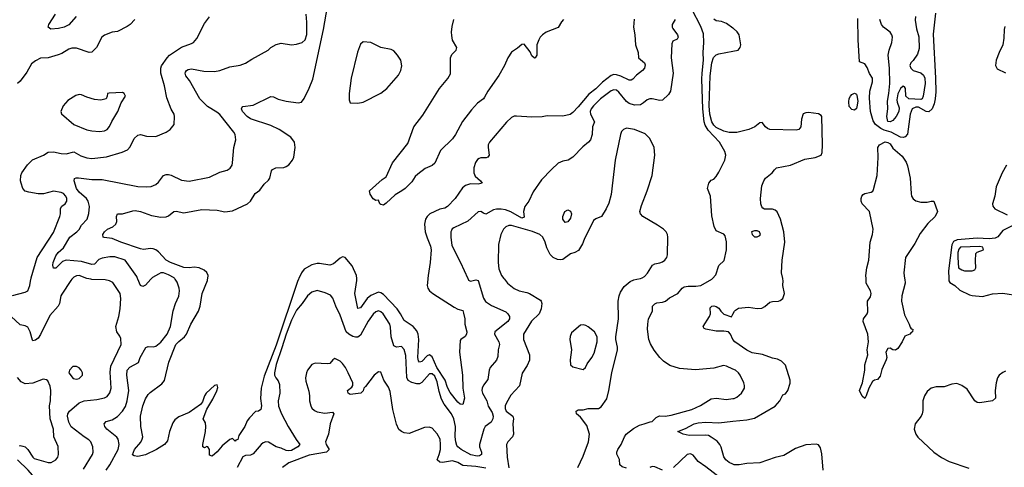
# Model space of a CAD drawing. Header units: inches. Extents: x 2001573 to 2220545, y 644482 to 846830.
# Tile 356 of 656: x 2074426 to 2082121, y 744011 to 747507. Entities that reach past the tile are written whole.
import ezdxf

# ---------------------------------------------------------------- set-up
doc = ezdxf.new("R2010")
doc.units = ezdxf.units.IN
doc.header["$MEASUREMENT"] = 0
doc.layers.add('C0774', color=7, linetype='Continuous')
doc.layers.add('C0784', color=7, linetype='Continuous')

msp = doc.modelspace()

# ---------------------------------------------------------------- linework, layer by layer
at = {"layer": 'C0774', "color": 5}
for points, elevation in [([(2074868.4, 747531.6), (2074810, 747466), (2074774, 747450), (2074730, 747437.7), (2074670, 747434.5), (2074649.8, 747449.8), (2074654, 747470), (2074707.3, 747550)], 440), ([(2075103.2, 743990), (2075130, 744030.3), (2075195, 744150), (2075204.7, 744190), (2075196.8, 744230), (2075186.2, 744246.2), (2075107.1, 744310), (2075091.2, 744330), (2075086.3, 744350), (2075102.7, 744370), (2075150, 744382.6), (2075192, 744408), (2075231, 744449), (2075253.3, 744486.7), (2075266.2, 744530), (2075279.9, 744610), (2075262.9, 744730), (2075267.4, 744770), (2075287.6, 744792.4), (2075355.1, 744830), (2075368.3, 744870), (2075413, 744947), (2075430, 744955.6), (2075470, 744953), (2075490, 744956.9), (2075530, 744989.3), (2075578.3, 745050), (2075606, 745110), (2075626.8, 745233.2), (2075645.4, 745290), (2075671.4, 745348.6), (2075675.5, 745390), (2075672.9, 745410), (2075657.9, 745457.9), (2075641.9, 745480), (2075637.2, 745486.5), (2075634.8, 745490), (2075590, 745515.8), (2075550, 745529.8), (2075530, 745528.9), (2075510, 745520.7), (2075465.2, 745494.8), (2075457.8, 745486.5), (2075451.9, 745480), (2075410, 745433.7), (2075390, 745424), (2075370.9, 745430.9), (2075350.8, 745480), (2075348.1, 745486.5), (2075341.9, 745501.9), (2075251.6, 745630), (2075170, 745654.6), (2075130, 745655.3), (2075070, 745644.8), (2075046.1, 745633.9), (2075010, 745598.7), (2074990, 745594.2), (2074910, 745617.8), (2074790, 745629), (2074762.1, 745617.9), (2074710, 745567.1), (2074690, 745567.8), (2074684.2, 745590), (2074688, 745610), (2074710, 745663.8), (2074726, 745690), (2074770, 745724.4), (2074818.2, 745810), (2074872.4, 745850), (2074890, 745869.2), (2074910, 745902), (2074952.8, 745950), (2074967.3, 745992.7), (2074971.9, 746048.1), (2074961.6, 746090), (2074948.8, 746110), (2074890, 746159.8), (2074870, 746189.8), (2074852, 746250), (2074854.3, 746265.7), (2074867.5, 746272.5), (2074886.9, 746273.1), (2074990, 746260.1), (2075070, 746258.5), (2075350, 746204.8), (2075418.8, 746201.2), (2075454.6, 746205.4), (2075490, 746221.1), (2075510, 746237.6), (2075549.7, 746290), (2075570, 746298.2), (2075590, 746299.2), (2075610, 746293.4), (2075690, 746252.8), (2075750, 746246), (2075910, 746278), (2075990, 746316.4), (2076046.9, 746333.1), (2076072.3, 746347.7), (2076086, 746370), (2076090.8, 746389.2), (2076099.7, 746510), (2076115.1, 746570), (2076111.3, 746610), (2076099.7, 746630), (2075990, 746766.6), (2075966.1, 746786.1), (2075893.1, 746830), (2075835.3, 746890), (2075753.4, 747033.4), (2075724.2, 747070), (2075719.7, 747090), (2075722.7, 747097.3), (2075729.6, 747110), (2075742.4, 747117.6), (2075770, 747124), (2075864.4, 747104.4), (2075950, 747103.1), (2075990, 747110.5), (2076070, 747140.4), (2076150, 747153), (2076190, 747167.7), (2076240.1, 747199.9), (2076369.2, 747270), (2076390, 747290.7), (2076430, 747314), (2076470, 747322.8), (2076550, 747310.6), (2076590, 747316.3), (2076635.3, 747330), (2076657.2, 747350), (2076669.5, 747390.5), (2076671.4, 747488.6), (2076666, 747550)], 440), ([(2079228.8, 747511.2), (2079224.3, 747450), (2079233.9, 747390), (2079238.6, 747310), (2079258.8, 747250), (2079263.1, 747210), (2079310.1, 747170.1), (2079314.1, 747154.1), (2079309.1, 747130), (2079294, 747110), (2079245.6, 747074.4), (2079217.5, 747042.5), (2079204.6, 747035.4), (2079190, 747035.3), (2079125.7, 747065.7), (2079090, 747077.1), (2079070, 747078.5), (2079047.7, 747072.3), (2078981.5, 747018.5), (2078930, 746966.5), (2078873.6, 746926.4), (2078790, 746826), (2078750, 746783.1), (2078727.6, 746767.6), (2078670, 746753.3), (2078550, 746756.3), (2078510, 746749.6), (2078430, 746747.2), (2078310, 746755.1), (2078290, 746754), (2078270, 746742.6), (2078230, 746706.6), (2078097.3, 746550), (2078088.7, 746530), (2078087.8, 746510), (2078094.9, 746450), (2078085.8, 746434.2), (2078072, 746428), (2078030, 746427.9), (2078016.9, 746423.1), (2078004.7, 746415.3), (2077988.4, 746391.6), (2077975.8, 746350), (2077974.8, 746310), (2077985.5, 746285.5), (2078027.2, 746250), (2078040.4, 746230), (2078010, 746221.8), (2077950, 746225.9), (2077910, 746212.9), (2077887.2, 746192.8), (2077830.1, 746110), (2077770, 746047.3), (2077750, 746035.8), (2077710, 746028.2), (2077632.7, 745990), (2077610, 745971.3), (2077597.3, 745950), (2077590.2, 745910), (2077596.3, 745850), (2077610, 745803), (2077637.4, 745737.4), (2077641.3, 745710), (2077635.4, 745610), (2077618.9, 745510), (2077616.8, 745486.5), (2077616.2, 745480), (2077611.8, 745431.8), (2077615.8, 745410), (2077629.5, 745390), (2077655.6, 745370), (2077821.6, 745261.6), (2077850, 745246.9), (2077890, 745234.9), (2077896, 745216), (2077904.4, 745170), (2077905.5, 745130), (2077919.7, 745070), (2077918.9, 745050), (2077907, 745033), (2077874, 745010), (2077870, 745001.2), (2077863.6, 744910), (2077885.8, 744730), (2077889.1, 744630), (2077901.7, 744550), (2077890, 744501.2), (2077870, 744503.5), (2077850, 744519.2), (2077790, 744595.8), (2077770, 744635.1), (2077752.5, 744692.5), (2077685.9, 744790), (2077650, 744874.9), (2077630, 744888.7), (2077610, 744882.4), (2077570, 744836.5), (2077550, 744832), (2077542.4, 744842.4), (2077537.1, 744870), (2077545.9, 745010), (2077539.5, 745050), (2077530, 745076.5), (2077502, 745110), (2077430, 745157.7), (2077402.8, 745210), (2077375.4, 745250), (2077270, 745359.7), (2077250, 745374.4), (2077230, 745378.5), (2077170, 745354.1), (2077142.9, 745330), (2077090, 745255.8), (2077070, 745251.5), (2077046.1, 745370), (2077062.2, 745470), (2077061.1, 745480), (2077060.4, 745486.5), (2077058, 745510), (2077024.1, 745584.1), (2076970, 745649.7), (2076950, 745654.7), (2076930, 745644.8), (2076878.7, 745601.3), (2076850, 745590.5), (2076770, 745602.6), (2076750, 745602.5), (2076710, 745592.6), (2076650, 745558.6), (2076630, 745530.8), (2076608.4, 745486.5), (2076605.2, 745480), (2076596.9, 745463.1), (2076430, 744964.8), (2076335.9, 744724.1), (2076313.8, 744630), (2076308.8, 744548.8), (2076315.8, 744490), (2076310, 744462), (2076292, 744450), (2076270, 744447.3), (2076221.3, 744398.7), (2076205, 744375), (2076184.9, 744330), (2076140.2, 744259.8), (2076130, 744227.3), (2076116.3, 744223.7), (2076110, 744215.3), (2076090, 744235.3), (2076070, 744228.7), (2076010, 744179.3), (2075970, 744132.7), (2075930, 744099), (2075910, 744106), (2075909, 744149), (2075898, 744170), (2075890, 744174), (2075870, 744164), (2075858, 744170), (2075858, 744190), (2075879.7, 744290), (2075882.4, 744330), (2075879.1, 744359.1), (2075861.6, 744390), (2075890, 744464.9), (2075937.2, 744542.8), (2075968.3, 744608.3), (2075974.6, 744634.6), (2075970, 744655.1), (2075950, 744651.2), (2075883.5, 744590), (2075870, 744568.5), (2075856.3, 744523.7), (2075839.4, 744500.6), (2075750, 744439.4), (2075670, 744405.9), (2075638.4, 744381.6), (2075622.5, 744357.5), (2075596.2, 744290), (2075581.7, 744218.3), (2075559.2, 744190), (2075495.2, 744150), (2075408.7, 744108.7), (2075350, 744095.4), (2075320.4, 744100.4), (2075307.3, 744107.3), (2075323.2, 744150), (2075372.3, 744207.7), (2075384.8, 744230), (2075389.8, 744249.8), (2075372.1, 744330), (2075371.6, 744410), (2075388.4, 744490), (2075410, 744546.4), (2075430, 744579.5), (2075444.9, 744595.1), (2075538.1, 744661.9), (2075558.9, 744690), (2075592.9, 744832.9), (2075647.7, 744970), (2075670, 744994.6), (2075713.5, 745030), (2075729, 745050), (2075763.4, 745130), (2075824.9, 745230), (2075836.3, 745270), (2075852.3, 745367.7), (2075893.5, 745470), (2075895.2, 745480), (2075896.3, 745486.5), (2075900.3, 745510), (2075890, 745532.5), (2075868.8, 745550), (2075830, 745568.4), (2075790, 745574.5), (2075750, 745569.9), (2075710, 745571.7), (2075604.8, 745610), (2075572, 745630), (2075510, 745694.1), (2075490, 745709.9), (2075470, 745717.9), (2075450, 745719.9), (2075393.7, 745713.7), (2075370, 745717.6), (2075216.2, 745770), (2075150, 745798.5), (2075085.5, 745805.5), (2075078, 745810), (2075076.3, 745830), (2075090, 745851.7), (2075114, 745870), (2075154, 745890), (2075178, 745910), (2075185.1, 745930), (2075184.2, 745970), (2075190, 745990.8), (2075230, 745991.7), (2075310, 746014), (2075330, 746016.5), (2075370, 746010.3), (2075456.9, 745976.9), (2075530, 745965), (2075571.4, 745968.6), (2075590, 745976.5), (2075630, 746009.1), (2075650, 746012), (2075710, 745998.6), (2075850, 746025.3), (2075970, 746018.9), (2076030, 746006.9), (2076090, 746013.2), (2076205.6, 746070), (2076229.6, 746090), (2076267.6, 746150), (2076303.7, 746176.3), (2076338, 746222), (2076370, 746252.7), (2076381.1, 746270), (2076394.1, 746325.9), (2076402.4, 746337.6), (2076428.8, 746351.2), (2076490, 746353.1), (2076510, 746360.9), (2076530, 746374.3), (2076558.9, 746410), (2076570, 746434), (2076578.7, 746510), (2076573.3, 746550), (2076546.2, 746590), (2076453.7, 746650), (2076390, 746681.6), (2076230, 746732.8), (2076204.4, 746750), (2076168.5, 746790), (2076160.5, 746810), (2076162, 746818), (2076170, 746830.4), (2076250, 746838.9), (2076390, 746907), (2076410, 746905.3), (2076447.5, 746887.5), (2076510, 746871.3), (2076602, 746858), (2076630, 746863), (2076650, 746893), (2076690, 746971.7), (2076716.5, 747043.5), (2076799.8, 747430), (2076831.3, 747610)], 420), ([(2080000, 744779), (2079950, 744800.8), (2079925.8, 744805.8), (2079850, 744785), (2079708, 744772), (2079584.2, 744784.2), (2079507.2, 744807.2), (2079459.1, 744839.1), (2079429.5, 744869.5), (2079385.5, 744925.5), (2079355.8, 744975.8), (2079342.9, 745010), (2079333.6, 745090), (2079334.2, 745130), (2079341.5, 745170), (2079371.5, 745230), (2079372, 745270), (2079390, 745288), (2079404.8, 745295.3), (2079450, 745301.1), (2079474.5, 745310), (2079505.9, 745334.1), (2079570, 745368.7), (2079604.2, 745410), (2079619.8, 745420.2), (2079650, 745427.1), (2079710, 745425), (2079749, 745431), (2079834.5, 745480), (2079838, 745482), (2079841.9, 745486.5), (2079865.7, 745514.3), (2079890, 745586.8), (2079933.1, 745626.9), (2079951.3, 745710), (2079951.2, 745771.2), (2079939.1, 745819.1), (2079930, 745832.7), (2079870, 745857.2), (2079852.7, 745892.7), (2079835.2, 745975.2), (2079824.4, 746130), (2079801.6, 746190), (2079812.3, 746230), (2079830, 746253.4), (2079850, 746262), (2079870, 746283), (2079890, 746315.8), (2079938, 746410), (2079945.3, 746450), (2079936.6, 746476.6), (2079896.4, 746550), (2079805.8, 746645.8), (2079784.4, 746684.4), (2079776.6, 746710), (2079764.2, 746810), (2079758, 747042), (2079759.1, 747090), (2079771.2, 747190), (2079768.4, 747250), (2079773.5, 747330), (2079770, 747398), (2079750, 747454), (2079678.7, 747590)], 440), ([(2074370, 745352.9), (2074470, 745379), (2074490, 745390.4), (2074507, 745430), (2074514.1, 745480), (2074515.1, 745486.5), (2074515.6, 745490), (2074563.8, 745650), (2074690, 745846.3), (2074741.3, 745970), (2074746.5, 745990), (2074746.1, 746033.9), (2074756.2, 746050), (2074781.6, 746070), (2074793.7, 746090), (2074794.2, 746110), (2074787.8, 746130), (2074770, 746149.6), (2074750, 746158.3), (2074690, 746167.6), (2074612.8, 746147.2), (2074570, 746146.2), (2074499.1, 746159.1), (2074469.1, 746169.1), (2074451.1, 746190), (2074437.7, 746230), (2074432.8, 746250), (2074435.1, 746290), (2074443.6, 746310), (2074487.1, 746372.9), (2074526.9, 746413.1), (2074611.8, 746448.2), (2074650, 746473.4), (2074690, 746474.9), (2074750, 746461.8), (2074790, 746460.7), (2074850, 746474), (2074905, 746445), (2074950, 746429.5), (2074990, 746422.6), (2075104.5, 746435.5), (2075228.5, 746471.5), (2075268, 746492), (2075290, 746514), (2075320.6, 746579.4), (2075350, 746606), (2075370, 746610.3), (2075418.3, 746598.3), (2075490, 746596), (2075571.4, 746628.6), (2075602.7, 746650), (2075632.7, 746690), (2075637.2, 746750), (2075632.7, 746770), (2075609.7, 746809.7), (2075576.2, 746896.2), (2075557.4, 746990), (2075529.1, 747090), (2075528.9, 747130), (2075533.8, 747146.2), (2075578.4, 747210), (2075598.5, 747230), (2075690, 747291.7), (2075770, 747321.3), (2075783.7, 747330), (2075810, 747360.7), (2075870, 747478.8), (2075909.5, 747530)], 460), ([(2075327, 747510), (2075290, 747469.6), (2075266.7, 747453.3), (2075190, 747415.8), (2075150, 747409.7), (2075090, 747387.6), (2075068.4, 747370), (2075026.7, 747290), (2074990, 747253.6), (2074968.5, 747251.5), (2074870, 747286), (2074833.9, 747286.1), (2074810, 747278.3), (2074755.5, 747244.5), (2074727.3, 747232.7), (2074650.2, 747209.8), (2074590, 747206.6), (2074550, 747186.9), (2074518.5, 747161.5), (2074483.4, 747096.6), (2074430, 747027.8), (2074410, 747008)], 460), ([(2079550, 747509.6), (2079526.5, 747470), (2079525.2, 747450), (2079530, 747439.1), (2079566, 747390), (2079573.4, 747370), (2079564, 747356), (2079530, 747339), (2079522.3, 747317.7), (2079517.7, 747210), (2079533.4, 747090), (2079513.6, 746950), (2079497.2, 746922.8), (2079450, 746878.7), (2079430, 746875.1), (2079370, 746888.9), (2079350, 746888.7), (2079330, 746882.6), (2079302.7, 746857.3), (2079276.9, 746843.1), (2079230, 746838.6), (2079190, 746852.2), (2079168, 746868), (2079110, 746940.4), (2079090, 746956.4), (2079070, 746960.4), (2079050, 746952.1), (2078964.8, 746890), (2078910, 746834.1), (2078892.8, 746810), (2078886, 746790), (2078887.5, 746770), (2078917.6, 746710), (2078901.8, 746670), (2078899.5, 746610), (2078886.5, 746570), (2078870.9, 746550), (2078826.6, 746513.3), (2078750, 746433), (2078714, 746410), (2078670, 746403.1), (2078634.4, 746385.6), (2078581.5, 746338.5), (2078503.5, 746256.5), (2078438.2, 746161.8), (2078404.9, 746090), (2078373, 746047), (2078364.4, 746010), (2078370, 745965.2), (2078350, 745958), (2078265.5, 746005.5), (2078222.3, 746022.3), (2078190, 746027.7), (2078152.2, 746027.8), (2078130, 746022.8), (2078070, 745987.8), (2078050, 745995.1), (2078030, 746009.5), (2078010, 746007.6), (2077930, 745933.3), (2077819.5, 745880.5), (2077807.3, 745872.7), (2077800.3, 745859.7), (2077796.4, 745850), (2077796.4, 745810), (2077804.8, 745744.8), (2077872.7, 745610), (2077928.1, 745486.5), (2077931.1, 745480), (2077933.8, 745473.8), (2077950, 745465.7), (2077990, 745476.5), (2078010, 745470.3), (2078051, 745331), (2078066.7, 745306.7), (2078113.9, 745273.9), (2078224.4, 745224.4), (2078242.4, 745210), (2078255.2, 745190), (2078255, 745170), (2078240.6, 745150), (2078140.2, 745070), (2078136.1, 745050), (2078170.2, 744990), (2078176.9, 744970), (2078164.9, 744930), (2078164.2, 744875.8), (2078151.6, 744848.4), (2078102.3, 744790), (2078094.9, 744770), (2078084.1, 744695.9), (2078050, 744654), (2078039.8, 744630), (2078037.1, 744610), (2078042.7, 744590), (2078078.4, 744530), (2078088.5, 744488.5), (2078118.6, 744438.6), (2078125.5, 744410), (2078123.3, 744390), (2078110, 744363.5), (2078063.6, 744330), (2078053.2, 744310), (2078020.8, 744190), (2078021.2, 744170), (2078035.4, 744130), (2078036, 744110), (2078019.3, 744100.7), (2078002.2, 744097.8), (2077951, 744109), (2077876.8, 744150), (2077849.9, 744169.9), (2077842.2, 744182.2), (2077834.1, 744210), (2077829.9, 744249.9), (2077832.2, 744330), (2077819.5, 744390), (2077800.7, 744430), (2077744.9, 744504.9), (2077723.2, 744543.2), (2077704, 744604), (2077690, 744678.3), (2077670, 744721.9), (2077650, 744740.5), (2077630, 744742.2), (2077570, 744674), (2077550, 744662.2), (2077530, 744663.1), (2077490, 744674.7), (2077462.6, 744690), (2077452, 744712), (2077444.2, 744884.2), (2077432.2, 744932.2), (2077410, 744953.5), (2077370, 744948.7), (2077350, 744959.7), (2077330.4, 745030), (2077325, 745105), (2077319.1, 745130), (2077266.3, 745210), (2077250, 745225.1), (2077230, 745232.2), (2077210, 745225.1), (2077190, 745206.9), (2077150, 745152.4), (2077090, 745042.4), (2077070, 745027.7), (2077050, 745027.4), (2077030, 745033.4), (2076999.4, 745050), (2076977.7, 745070), (2076930, 745199.5), (2076896.4, 745270), (2076872.8, 745332.8), (2076855.6, 745355.6), (2076814.9, 745374.9), (2076750, 745391.5), (2076710, 745379.7), (2076676, 745350), (2076634.7, 745290), (2076590, 745239.8), (2076550, 745160.2), (2076507.9, 745050), (2076476.2, 744943.8), (2076430, 744813.1), (2076416.6, 744750), (2076418.4, 744730), (2076428.2, 744710), (2076447.7, 744687.7), (2076456.8, 744656.8), (2076458.7, 744590), (2076446, 744530), (2076450, 744488.7), (2076471.8, 744430), (2076525.2, 744330), (2076587.3, 744227.3), (2076616.1, 744190), (2076601.1, 744170), (2076550, 744143.6), (2076530, 744139.6), (2076510, 744142.6), (2076470, 744160.9), (2076431.8, 744171.8), (2076370, 744208.7), (2076350, 744209.8), (2076330, 744202.8), (2076314, 744190), (2076250, 744116.8), (2076230, 744104.7), (2076190, 744102.4), (2076170, 744092.2), (2076127.1, 744010)], 440), ([(2078677.6, 747510), (2078660.4, 747490), (2078634.4, 747445.6), (2078540.9, 747410), (2078513.2, 747390), (2078495, 747370), (2078482.4, 747350), (2078467.9, 747310), (2078469.2, 747230.8), (2078454.7, 747210), (2078450, 747206.8), (2078430, 747225.3), (2078415.7, 747255.7), (2078370, 747317.3), (2078350, 747314.9), (2078316.1, 747283.9), (2078270, 747253.9), (2078240.4, 747210), (2078214.4, 747150), (2078170, 747072.1), (2078085.8, 746950), (2078058.6, 746901.4), (2078050, 746889.8), (2078005.1, 746854.9), (2077956.4, 746803.6), (2077888.2, 746711.8), (2077833.6, 746610), (2077810, 746576.8), (2077714.8, 746485.2), (2077670, 746385.8), (2077650, 746367.9), (2077595.2, 746344.8), (2077537.9, 746302.1), (2077517.4, 746282.6), (2077490, 746241), (2077438, 746190), (2077412.2, 746170), (2077359.6, 746140.4), (2077290, 746074), (2077270, 746059), (2077250, 746064), (2077242, 746070), (2077230, 746098), (2077210, 746095.3), (2077189.3, 746109.3), (2077164.8, 746144.8), (2077159, 746170), (2077260.1, 746259.9), (2077290, 746281), (2077339.3, 746390), (2077460.1, 746539.9), (2077507.1, 746670), (2077577.5, 746762.5), (2077707.9, 746970), (2077771.7, 747048.3), (2077794.3, 747085.7), (2077793.2, 747210), (2077803.6, 747236.4), (2077837, 747270), (2077843.8, 747290), (2077810, 747347.6), (2077803.8, 747383.8), (2077801.4, 747410), (2077805.7, 747454.3), (2077820.6, 747510)], 380), ([(2080000, 747442.5), (2079950, 747478), (2079910, 747494.5), (2079870, 747499.3), (2079850, 747512.7)], 420), ([(2080000, 746625.6), (2079970, 746625.4), (2079930, 746636), (2079870, 746666.2), (2079850, 746684), (2079834.5, 746710), (2079819.3, 746770), (2079815.6, 746835.6), (2079822.8, 747070), (2079836, 747170), (2079847.4, 747212.6), (2079870, 747234), (2079890, 747241.3), (2080000, 747262.1)], 420), ([(2078789.1, 744010.9), (2078830, 744099.1), (2078871.8, 744210), (2078879.8, 744270), (2078857.7, 744337.7), (2078810, 744402.7), (2078779, 744430), (2078775.3, 744450), (2078790, 744461), (2078830, 744458.8), (2078870, 744470.5), (2078950, 744470.3), (2078970, 744482.6), (2079014.7, 744545.3), (2079031.3, 744610), (2079053.9, 744750), (2079098.8, 744930), (2079099.2, 744950), (2079084.9, 745010), (2079085.1, 745030), (2079105.2, 745170), (2079104.3, 745310), (2079110.5, 745349.5), (2079120.7, 745379.3), (2079150, 745422.6), (2079197.7, 745462.3), (2079225.6, 745474.4), (2079249.3, 745480), (2079277, 745486.5), (2079291.8, 745490), (2079310, 745501.7), (2079332.8, 745527.2), (2079373, 745590), (2079390, 745600.7), (2079430, 745607.2), (2079450, 745615.6), (2079468, 745630), (2079483, 745650), (2079488.8, 745671.2), (2079492.2, 745810), (2079488.6, 745830), (2079478, 745850), (2079457.7, 745870), (2079410, 745903.7), (2079297.5, 745970), (2079278.7, 745990), (2079273.8, 746010), (2079285.1, 746054.9), (2079331, 746171), (2079369.7, 746290.3), (2079391.1, 746448.9), (2079384.4, 746510), (2079350, 746579.5), (2079315.4, 746615.4), (2079230, 746648.7), (2079170, 746660.5), (2079144.4, 746650), (2079130, 746634), (2079122, 746610), (2079079.8, 746410), (2079050, 746141.2), (2079030, 746073.2), (2079010, 746029.2), (2078973, 745970), (2078930, 745953), (2078910, 745938.4), (2078836.9, 745790), (2078824.4, 745755.6), (2078794.4, 745705.6), (2078766, 745690), (2078730, 745678.3), (2078670, 745635.4), (2078650, 745631.1), (2078630, 745633.5), (2078595.6, 745650), (2078572.7, 745672.7), (2078545.6, 745725.6), (2078533.5, 745770), (2078515.1, 745810), (2078490.4, 745830.4), (2078433.5, 745853.5), (2078270, 745900.3), (2078250, 745898.7), (2078226.7, 745890), (2078206.3, 745870), (2078186.7, 745830), (2078169, 745751), (2078165.5, 745610), (2078170, 745561), (2078193.1, 745510), (2078211.3, 745486.5), (2078216.3, 745480), (2078239.5, 745450), (2078290, 745408.9), (2078330, 745390.3), (2078390, 745377.4), (2078410, 745368.9), (2078495.5, 745315.5), (2078501.6, 745310), (2078507, 745290), (2078500.9, 745250), (2078484.9, 745210), (2078427.2, 745152.8), (2078363.6, 745050), (2078363.6, 745010), (2078411.3, 744890), (2078411.9, 744848.1), (2078392.7, 744807.3), (2078353.3, 744746.7), (2078333.5, 744646.5), (2078264.7, 744575.3), (2078230, 744515.8), (2078220.5, 744490), (2078220.9, 744470), (2078229.5, 744449.5), (2078279.5, 744410), (2078286.4, 744390), (2078279.5, 744350), (2078286.3, 744270), (2078278.7, 744250), (2078241.6, 744210), (2078230.3, 744189.6), (2078235.8, 744090), (2078250, 744006.3)], 460), ([(2074924, 743996), (2074995.3, 744110), (2075000.9, 744130), (2074999.2, 744170), (2074982.7, 744210), (2074966.7, 744226.7), (2074930, 744249.8), (2074828.1, 744328.1), (2074810, 744362.9), (2074800.3, 744410), (2074803.8, 744430), (2074816, 744450), (2074890, 744513.8), (2074930, 744531.5), (2075030, 744542), (2075090, 744554.3), (2075110, 744565.3), (2075130, 744594), (2075140.4, 744630), (2075134.5, 744754.5), (2075139.5, 744800.5), (2075219.3, 744970), (2075216.2, 745016.2), (2075210, 745034.5), (2075185.4, 745070), (2075177.3, 745110), (2075200.7, 745190), (2075211.4, 745248.6), (2075217.7, 745330), (2075210.8, 745370), (2075153.6, 745453.6), (2075128.5, 745468.4), (2075094.3, 745474.3), (2074990, 745478.5), (2074983, 745480), (2074951.7, 745486.5), (2074950, 745486.9), (2074890, 745508.2), (2074870, 745508), (2074850, 745497.4), (2074840.3, 745486.5), (2074834.6, 745480), (2074825.7, 745470), (2074756, 745364), (2074749.1, 745350), (2074736.5, 745290), (2074726.5, 745270), (2074662.9, 745197.1), (2074590, 745047.6), (2074570, 745019.7), (2074550, 745003.6), (2074530, 744999.5), (2074525.3, 745005.3), (2074508.7, 745070), (2074490, 745105.6), (2074470, 745115.4), (2074430, 745123.2), (2074360.5, 745190)], 460), ([(2080000, 745009.1), (2079999.3, 745010), (2079982.4, 745050), (2079966.6, 745070), (2079930, 745075.8), (2079870, 745075.1), (2079790, 745089.3), (2079776.5, 745096.5), (2079767, 745110), (2079816.8, 745190), (2079824.2, 745210), (2079823.8, 745256.2), (2079835.3, 745270), (2079850, 745272.8), (2079870, 745268.2), (2079890, 745253), (2079904.9, 745230), (2079930, 745206), (2079990, 745186.8), (2080000, 745206.3)], 420), ([(2078070, 744005.5), (2077990, 744018.7), (2077890, 744024.4), (2077849.9, 744049.9), (2077810, 744061.6), (2077731.1, 744048.9), (2077709.7, 744050), (2077689.8, 744070), (2077705.7, 744110), (2077715, 744150), (2077716.2, 744190), (2077711.3, 744231.3), (2077690, 744272), (2077650, 744317.2), (2077625.6, 744325.6), (2077590, 744322.7), (2077470, 744276), (2077430, 744281.2), (2077409.6, 744289.6), (2077390, 744305.2), (2077370, 744349), (2077343.6, 744463.6), (2077322.2, 744602.2), (2077310, 744636), (2077271.1, 744691.1), (2077250, 744755.1), (2077230, 744756.9), (2077195.8, 744730), (2077130, 744641.2), (2077116, 744630), (2077110, 744608), (2077092, 744590), (2077010, 744579.3), (2076994, 744590), (2076988.7, 744610), (2077022.5, 744637.5), (2077029.6, 744650.4), (2077029.6, 744670), (2076994.5, 744750), (2076971.8, 744790), (2076950, 744822), (2076930, 744840.4), (2076890, 744862), (2076874, 744850), (2076850, 744820.9), (2076830, 744818.4), (2076735.6, 744824.4), (2076710, 744814.7), (2076675.8, 744770), (2076667.2, 744750), (2076660.2, 744710), (2076663.2, 744683.2), (2076686.2, 744606.2), (2076692.4, 744570), (2076692.2, 744530), (2076701.3, 744490), (2076710, 744474), (2076730, 744454), (2076750, 744445.5), (2076810, 744433.7), (2076870, 744441.6), (2076880.4, 744430), (2076851.9, 744350), (2076839, 744270), (2076817, 744210), (2076822.6, 744190), (2076845.3, 744150), (2076823, 744130), (2076690, 744106.5), (2076530, 744045.1), (2076480.4, 744010)], 460), ([(2074423.7, 744176.3), (2074430, 744180.4), (2074450, 744177.4), (2074470.4, 744170), (2074490.2, 744150.2), (2074528.2, 744090), (2074540.2, 744080.3), (2074650, 744048.4), (2074671.2, 744048.8), (2074709.2, 744070), (2074723.7, 744090), (2074729.4, 744110), (2074726.6, 744173.4), (2074692.8, 744250), (2074692, 744310), (2074664.8, 744390), (2074660.3, 744490), (2074667.1, 744530), (2074669.6, 744610), (2074664.5, 744644.5), (2074645.6, 744685.6), (2074634.8, 744694.8), (2074610, 744698.4), (2074530, 744667.1), (2074470, 744663.9), (2074438.8, 744678.8), (2074410, 744711.5)], 480), ([(2079170, 744003.7), (2079133.8, 744013.8), (2079116.9, 744030), (2079113, 744073), (2079093.4, 744113.4), (2079093, 744130), (2079099.7, 744150), (2079128.3, 744190), (2079153.6, 744250), (2079167.3, 744270), (2079224.6, 744315.4), (2079270, 744341.3), (2079308, 744350), (2079352.5, 744367.5), (2079370, 744368), (2079400.7, 744399.3), (2079427.2, 744412.8), (2079470, 744411.6), (2079517.3, 744417.3), (2079678, 744462), (2079746.4, 744493.6), (2079830, 744546.3), (2079870, 744551.4), (2079950, 744542), (2080000, 744547.8)], 440), ([(2080000, 744035.1), (2079970, 744048.2), (2079944.8, 744070), (2079930, 744093.3), (2079909.4, 744169.4), (2079899, 744190), (2079876.2, 744216.2), (2079830, 744247.5), (2079810, 744258.6), (2079790, 744262.7), (2079659, 744259), (2079612.7, 744270), (2079569.4, 744290), (2079630, 744313.8), (2079698.7, 744350), (2079730, 744359.2), (2079790, 744363.5), (2079890, 744359.8), (2080000, 744370.7)], 420), ([(2079927, 743907), (2079790, 744014.7), (2079730, 744056.3), (2079690, 744106), (2079670, 744115.1), (2079643.8, 744110), (2079536.9, 744010)], 440), ([(2074385.4, 743534.6), (2074450, 743500.2), (2074510, 743487.5), (2074546.3, 743493.7), (2074566, 743510), (2074627, 743650), (2074629.6, 743670), (2074607.1, 743710), (2074543.5, 743763.5), (2074524.1, 743790), (2074517.6, 743810), (2074508, 743890), (2074526.6, 743930), (2074527.3, 743950), (2074492.6, 743990), (2074408.8, 744070)], 480), ([(2079450, 743987.7), (2079390, 744016), (2079370, 744018.6), (2079350.7, 744009.3)], 440)]:
    msp.add_lwpolyline(points, dxfattribs=dict(at, elevation=elevation))
for points, elevation in [([(2077110, 747335.6), (2077090, 747315.6), (2077066.2, 747253.8), (2077017.4, 747050), (2077000.5, 746930), (2077002.1, 746882.1), (2077010, 746857.1), (2077070, 746856.5), (2077110, 746863.7), (2077250, 746933.8), (2077296.9, 746970), (2077387, 747073), (2077405.1, 747110), (2077412.6, 747147.4), (2077405.7, 747190), (2077379.7, 747230), (2077350, 747263.5), (2077330, 747274), (2077250, 747289.7), (2077170, 747328.3)], 420), ([(2075230, 746939), (2075125.2, 746934.8), (2075112, 746930), (2075111.3, 746910), (2075102.8, 746890), (2075060.9, 746879.1), (2075010, 746883.5), (2074950, 746901.8), (2074910, 746920.4), (2074890, 746923.5), (2074865, 746915), (2074803.2, 746876.8), (2074765.8, 746834.2), (2074748.2, 746790), (2074753, 746773), (2074850.5, 746690), (2074950, 746648.2), (2074990, 746638.3), (2075050, 746633.1), (2075090, 746639.6), (2075110, 746650.3), (2075127.4, 746672.6), (2075146.7, 746713.3), (2075193.7, 746790), (2075220.7, 746859.3), (2075254, 746910), (2075242, 746930)], 480), ([(2078690, 745922.4), (2078669.9, 745950), (2078671.2, 745971.2), (2078686.8, 746010), (2078710, 746022), (2078731, 746011), (2078738, 745990), (2078730, 745958), (2078710, 745927.8)], 440), ([(2078830, 745124.5), (2078810, 745120.9), (2078739.8, 745060.2), (2078727.7, 745032.3), (2078724.9, 745010), (2078738.8, 744930), (2078727.7, 744850), (2078730.9, 744810.9), (2078750, 744796), (2078830, 744776), (2078848.7, 744790), (2078860.9, 744819.1), (2078899, 744870), (2078916.2, 744903.8), (2078940.7, 744990), (2078938.4, 745030), (2078919.5, 745070), (2078870, 745107.3), (2078850, 745119.5)], 480), ([(2074870, 744799.5), (2074842.4, 744797.6), (2074816, 744770), (2074811, 744750), (2074844.9, 744704.9), (2074870, 744699.1), (2074890, 744703.8), (2074916.2, 744730), (2074918.4, 744750), (2074907, 744770), (2074890, 744787)], 480)]:
    msp.add_lwpolyline(points, close=True, dxfattribs=dict(at, elevation=elevation))
at = {"layer": 'C0784', "color": 5}
for points, elevation in [([(2081582.6, 747557.4), (2081565.4, 747394.6), (2081584.2, 747050), (2081585.2, 746945.2), (2081580.9, 746890), (2081572.9, 746850), (2081556.9, 746810), (2081531, 746789), (2081509.6, 746789.6), (2081450, 746823.1), (2081430, 746823.9), (2081400.8, 746810), (2081384.6, 746770), (2081365.7, 746614.3), (2081347.2, 746592.8), (2081330, 746587.8), (2081310, 746590.3), (2081236.1, 746630), (2081183.5, 746643.5), (2081157, 746657), (2081114.5, 746690), (2081097.3, 746717.3), (2081075, 746790), (2081066.5, 746893.5), (2081070.6, 746949.4), (2081090, 747022), (2081091.5, 747050), (2081067.5, 747087.5), (2081050, 747135.3), (2081030, 747162), (2080990, 747178), (2080978.3, 747350), (2080977.3, 747517.3)], 380), ([(2081426.5, 747533.5), (2081424.3, 747504.3), (2081435.4, 747435.4), (2081454.4, 747374.4), (2081456.4, 747283.6), (2081443, 747237), (2081410.3, 747189.7), (2081390.7, 747170), (2081383, 747150), (2081390.4, 747130), (2081410, 747110.4), (2081470, 747091.4), (2081490, 747073.4), (2081499.3, 747050), (2081502.2, 747010), (2081488.3, 746910), (2081478.6, 746890), (2081470, 746883.4), (2081375.6, 746890), (2081351.1, 746910), (2081349.1, 746969.1), (2081342, 746982), (2081330, 746988.7), (2081310, 746968.7), (2081290, 746929), (2081282.6, 746882.6), (2081283, 746863), (2081298.5, 746818.6), (2081298.3, 746790), (2081276.5, 746750), (2081250, 746720.4), (2081230, 746709.4), (2081210, 746712.8), (2081202.5, 746750), (2081212.2, 746810), (2081208.2, 746870), (2081219.5, 746930), (2081226.7, 747010), (2081222.8, 747130), (2081213.6, 747230), (2081220.2, 747270), (2081242.4, 747330), (2081247.3, 747370), (2081242.4, 747390), (2081229.1, 747409.1), (2081176.2, 747450), (2081162.8, 747470), (2081148.3, 747510)], 360), ([(2080000, 747262.1), (2080042, 747270), (2080056, 747290), (2080061.2, 747310), (2080048, 747390), (2080032.9, 747412.9), (2080001.5, 747441.5), (2080000, 747442.5)], 420), ([(2082126.6, 747453.4), (2082118.9, 747430), (2082117.1, 747362.9), (2082110.2, 747309.8), (2082080.3, 747250), (2082057.6, 747190), (2082052.7, 747150), (2082064.6, 747124.6), (2082130, 747093)], 420), ([(2080000, 745206.3), (2080012.1, 745230), (2080020.2, 745239.8), (2080045.2, 745254.8), (2080122.2, 745262.2), (2080190, 745250.3), (2080226.3, 745253.7), (2080250, 745267), (2080290, 745300.4), (2080310, 745306.7), (2080355.3, 745310), (2080370, 745314.4), (2080391.6, 745330), (2080403, 745370), (2080391.1, 745430), (2080394, 745470), (2080391.6, 745480), (2080390.1, 745486.5), (2080379.9, 745530), (2080384.7, 745630), (2080405.6, 745770), (2080397.6, 745850), (2080372.3, 745950), (2080345.9, 746005.9), (2080330, 746019.3), (2080310, 746026.8), (2080247.6, 746027.6), (2080234.5, 746034.5), (2080226.2, 746046.2), (2080218, 746070), (2080217, 746110), (2080227.3, 746210), (2080240.7, 746250), (2080254, 746270), (2080307.8, 746310), (2080325, 746335), (2080342, 746350), (2080449.5, 746370), (2080562.6, 746417.4), (2080642, 746430), (2080690, 746448.7), (2080698, 746470), (2080700.5, 746530), (2080695.1, 746750), (2080690, 746759.6), (2080670, 746772.3), (2080590, 746781.5), (2080570, 746781.1), (2080550, 746772.8), (2080535.3, 746730), (2080530.3, 746669.7), (2080516.3, 746650), (2080494.7, 746645.3), (2080290, 746650.8), (2080270, 746658.4), (2080255.6, 746670), (2080230, 746704.7), (2080210, 746702.6), (2080170.5, 746669.5), (2080123.8, 746650), (2080030, 746625.7), (2080000, 746625.6)], 420), ([(2082139.1, 746370), (2082104, 746310), (2082058.5, 746201.5), (2082048, 746130), (2082028.2, 746070), (2082030.4, 746050), (2082046.4, 746030), (2082142.8, 745982.9)], 420), ([(2082183.8, 745896.2), (2082110, 745859.8), (2082070, 745811.7), (2082050, 745799.8), (2082003.9, 745796.1), (2081910, 745799.9), (2081751.8, 745788.2), (2081725.2, 745774.7), (2081710.4, 745750), (2081685.3, 745545.3), (2081687.2, 745486.5), (2081687.4, 745480), (2081687.8, 745467.8), (2081695.1, 745455.1), (2081734, 745430), (2081774.7, 745394.7), (2081850, 745357.6), (2081870, 745352.2), (2081950, 745346), (2082030, 745364.9), (2082109.7, 745370.3), (2082242, 745350)], 420), ([(2080000, 744370.7), (2080110, 744381.7), (2080170, 744394.2), (2080331.2, 744488.8), (2080367.1, 744530), (2080390, 744578), (2080410, 744584.7), (2080429, 744610), (2080448.4, 744668.4), (2080448.4, 744691.6), (2080410, 744809), (2080378.9, 744838.9), (2080350, 744856.9), (2080310, 744864.7), (2080231.3, 744891.3), (2080150, 744905.8), (2080110, 744925), (2080016, 744990), (2080000, 745009.1)], 420), ([(2080000, 744547.8), (2080010, 744548.9), (2080030, 744558), (2080067.6, 744590), (2080091.6, 744630), (2080091.5, 744650), (2080084.7, 744670), (2080057.6, 744730), (2080044, 744750), (2080020.7, 744770), (2080000, 744779)], 440), ([(2082130, 744761.2), (2082108.8, 744751.2), (2082082, 744730), (2082069.3, 744710), (2082058.2, 744670), (2082050.9, 744610), (2082051.4, 744550), (2082030.2, 744529.9), (2081930, 744515.6), (2081910, 744518.3), (2081890, 744531.2), (2081830, 744621.5), (2081790, 744649.8), (2081750, 744664.8), (2081710, 744661.8), (2081650, 744640.7), (2081590, 744639.3), (2081550.7, 744630), (2081517.2, 744602.8), (2081496.5, 744570), (2081485.5, 744530), (2081484.7, 744455.3), (2081480.2, 744430), (2081470.7, 744409.3), (2081423.8, 744350), (2081415.9, 744310), (2081430, 744270.4), (2081445.9, 744245.9), (2081570.3, 744130), (2081630, 744088.3), (2081690, 744057.6), (2081844.5, 744004.5)], 420), ([(2080705.2, 743990), (2080695.8, 744115.8), (2080684.2, 744164.2), (2080670, 744186), (2080651.5, 744191.5), (2080570, 744186.6), (2080490, 744157), (2080397.1, 744102.9), (2080330, 744089), (2080210, 744045.5), (2080110, 744041.2), (2080050.1, 744029.9), (2080010, 744030.8), (2080000, 744035.1)], 420)]:
    msp.add_lwpolyline(points, dxfattribs=dict(at, elevation=elevation))
for points, elevation in [([(2080950, 746799.7), (2080930, 746805.3), (2080910, 746828.6), (2080906.1, 746866.1), (2080910, 746891.8), (2080919.8, 746910), (2080930, 746923.6), (2080950, 746933.1), (2080965.5, 746925.5), (2080970, 746916), (2080977.5, 746870), (2080970, 746826), (2080965.3, 746814.7)], 380), ([(2081040.5, 745486.5), (2081039, 745510), (2081047, 745570), (2081062.8, 745630), (2081073.2, 745770), (2081092.5, 745830), (2081095.4, 745870), (2081068.4, 746008.4), (2081010.9, 746070), (2081003.5, 746090), (2081003.5, 746110), (2081008, 746130), (2081017.7, 746142.3), (2081030.9, 746149.1), (2081080.4, 746159.6), (2081092.8, 746167.2), (2081099.7, 746180.3), (2081126.6, 746290), (2081135.2, 746430), (2081133.4, 746510), (2081144.8, 746530), (2081190, 746552.3), (2081210, 746548.8), (2081230, 746537.4), (2081250, 746504.7), (2081322.7, 746442.7), (2081355.4, 746395.4), (2081365.5, 746365.5), (2081384.3, 746270), (2081392.4, 746150), (2081396.8, 746130), (2081409.3, 746109.3), (2081430, 746093.3), (2081470, 746081.2), (2081518.1, 746081.9), (2081550.5, 746090.5), (2081570, 746090.7), (2081599.5, 746010), (2081581.3, 745970), (2081524.4, 745915.5), (2081463, 745837), (2081422, 745758), (2081350, 745649), (2081336, 745530), (2081341.8, 745486.5), (2081342.7, 745480), (2081346.8, 745450), (2081319.3, 745350), (2081318.8, 745310), (2081342.5, 745202.5), (2081378.4, 745130), (2081384.4, 745104.5), (2081393.5, 745093.5), (2081406, 745090), (2081404.7, 745070), (2081394.6, 745065.4), (2081382.8, 745050), (2081344.1, 745035.9), (2081324, 744990), (2081290, 744939.3), (2081270, 744926), (2081249.2, 744929.2), (2081230, 744942), (2081210, 744938), (2081196, 744910), (2081202, 744870), (2081199.3, 744850), (2081164.4, 744775.6), (2081150, 744724), (2081130, 744697.2), (2081107.1, 744692.9), (2081090, 744682), (2081061.3, 744630), (2081041.5, 744570), (2081030, 744549.6), (2081010, 744568), (2080990.8, 744610), (2081012.9, 744670), (2081031.4, 744768.6), (2081030, 744810.7), (2081055.8, 744890), (2081049.9, 744930), (2081059.9, 744990), (2081054.6, 745050), (2081017.6, 745150), (2081021, 745170), (2081048.6, 745210), (2081053.9, 745226.1), (2081052.3, 745307.7), (2081076.5, 745343.6), (2081081.7, 745370), (2081076.8, 745390), (2081042.8, 745450), (2081040.9, 745480)], 380), ([(2080170, 745858), (2080144.7, 745850), (2080152, 745830), (2080170, 745812), (2080190, 745812), (2080210, 745822), (2080215.3, 745830), (2080208.7, 745850), (2080190, 745857)], 440), ([(2081930, 745734.6), (2081778.7, 745730), (2081765, 745715), (2081759.1, 745690), (2081757.5, 745650), (2081764.6, 745570), (2081790, 745552.7), (2081810, 745546.3), (2081870, 745545.2), (2081890, 745554.3), (2081898.4, 745570), (2081895.1, 745624.9), (2081899.5, 745680.5), (2081908.1, 745691.9), (2081958.5, 745710), (2081953.1, 745730)], 440)]:
    msp.add_lwpolyline(points, close=True, dxfattribs=dict(at, elevation=elevation))

doc.saveas('drawing.dxf')
